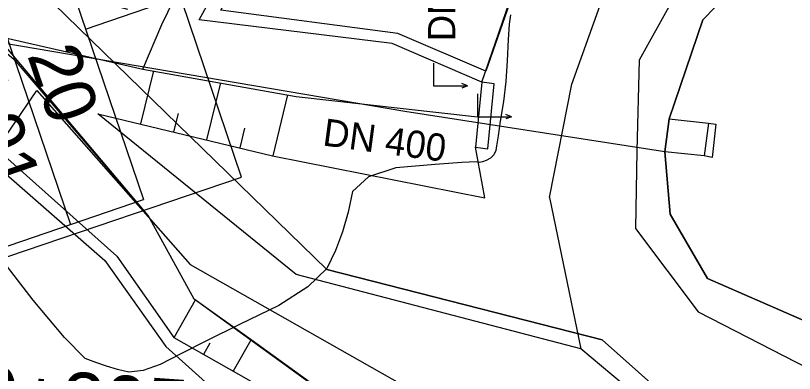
# Model space of a CAD drawing. Extents: x -574342 to -508101, y -1143544 to -1123894.
# Drawn here: x -508530.11 to -508495.78, y -1143192.58 to -1143176.82 of the extents above; entities that cross this region are included whole.
import ezdxf

# ---------------------------------------------------------------- set-up
doc = ezdxf.new("R2010")
doc.units = 0
for name, color, linetype in [('01_PARCELY_NAVRH_VHO', 7, 'Continuous'), ('01_PARCELY_NAVRH_ŽP', 7, 'Continuous'), ('05_VHO_V_NÁDRŽ_STAV', 7, 'Continuous'), ('05_VHO_V_TOK_STAV', 7, 'Continuous'), ('15', 7, 'Continuous'), ('18', 7, 'Continuous'), ('37', 7, 'Continuous'), ('42', 7, 'Continuous'), ('51', 7, 'Continuous'), ('52', 7, 'Continuous'), ('57', 7, 'Continuous'), ('60', 7, 'Continuous'), ('61', 7, 'Continuous'), ('SO 101_popis oblouku', 7, 'Continuous'), ('VRST VEDL', 7, 'Continuous')]:
    doc.layers.add(name, color=color, linetype=linetype)

msp = doc.modelspace()

# ---------------------------------------------------------------- linework, layer by layer
msp.add_lwpolyline([(-508548.315, -1143168.642), (-508540.774, -1143190.92), (-508520.151, -1143183.94), (-508527.691, -1143161.661)], close=True)
at = {"layer": '01_PARCELY_NAVRH_VHO'}
for points in [[(-508496.906, -1143116.058), (-508498.01, -1143119.91), (-508498.41, -1143129.24), (-508499.11, -1143135.6), (-508503.75, -1143144.67), (-508510.09, -1143151.01), (-508521.99, -1143159.7), (-508523.79, -1143164.91), (-508525.32, -1143175.64), (-508530.07, -1143174.68), (-508516.39, -1143188), (-508504.26, -1143191.1), (-508496.38, -1143198.1)], [(-508446.56, -1143243.12), (-508452.58, -1143244.39), (-508461.81, -1143244.49), (-508467.98, -1143243.62), (-508478.66, -1143222.38), (-508487.9, -1143213.8), (-508496.38, -1143198.1), (-508504.26, -1143191.1), (-508516.39, -1143188), (-508530.07, -1143174.68), (-508539.86, -1143167.27), (-508547.02, -1143163.34), (-508553.27, -1143164.53), (-508559.77, -1143166.35), (-508565.39, -1143163.91), (-508571.39, -1143166.22), (-508578.23, -1143159.53), (-508587.9, -1143163.05), (-508596.45, -1143153.64), (-508600.04, -1143155.89), (-508608.16, -1143150.99), (-508613.1, -1143145.09)], [(-508491.25, -1143159.19), (-508499.36, -1143164.43), (-508507.52, -1143173.92), (-508509.38, -1143179.27), (-508513.26, -1143177.6), (-508521.06, -1143176.58), (-508518.2, -1143171.1), (-508515.68, -1143172.08), (-508512.27, -1143171.56), (-508509.12, -1143169.33), (-508497.89, -1143158.09), (-508486.83, -1143153.3)], [(-508551.68, -1143170.14), (-508549.4, -1143169.86), (-508545.04, -1143171.57), (-508537.18, -1143176.51), (-508534.6, -1143178.15), (-508533.13, -1143181.54), (-508526.17, -1143187.6), (-508523.49, -1143191.39), (-508517.97, -1143196.35), (-508514.48, -1143199.68), (-508508.1, -1143200.58), (-508505.21, -1143200.49), (-508503.8, -1143201.12), (-508497.27, -1143211.29), (-508498.42, -1143216.3), (-508497.14, -1143220.02), (-508490.67, -1143220.8), (-508485.31, -1143225.73), (-508480.78, -1143231.64), (-508476.67, -1143241.6), (-508474.42, -1143249.95), (-508480.76, -1143258.08), (-508469.74, -1143257.73), (-508446.21, -1143255.76)]]:
    msp.add_lwpolyline(points, dxfattribs=at)
at = {"layer": '01_PARCELY_NAVRH_ŽP'}
msp.add_lwpolyline([(-508521.06, -1143176.58), (-508518.2, -1143171.1), (-508515.68, -1143172.08), (-508512.27, -1143171.56), (-508509.12, -1143169.33), (-508497.89, -1143158.09), (-508486.83, -1143153.3), (-508481.34, -1143149.03), (-508479.12, -1143143.52), (-508479.68, -1143136.88), (-508476.26, -1143134.7), (-508463.3, -1143163.03), (-508471.45, -1143157.79), (-508480.5, -1143156.13), (-508491.25, -1143159.19), (-508499.36, -1143164.43), (-508507.52, -1143173.92), (-508509.38, -1143179.27), (-508513.26, -1143177.6)], close=True, dxfattribs=at)
at = {"layer": '05_VHO_V_NÁDRŽ_STAV'}
msp.add_lwpolyline([(-508460.83, -1143194.159), (-508460.83, -1143190.06), (-508464.4, -1143180.91), (-508469.37, -1143169.34), (-508471.53, -1143166.68), (-508474.42, -1143165.09), (-508480.95, -1143165.04), (-508489.11, -1143168.14), (-508494.91, -1143171.96), (-508499.81, -1143177.01), (-508501.3, -1143181.37), (-508501.49, -1143182.82), (-508501.26, -1143185.56), (-508499.61, -1143188.4), (-508492.34, -1143191.56), (-508489.27, -1143194.04)], dxfattribs=at)
at = {"layer": '05_VHO_V_TOK_STAV'}
for points in [[(-508447.49, -1143245.57), (-508453.89, -1143245.84), (-508469.84, -1143247.46), (-508476.067, -1143236.175), (-508482.77, -1143224.26), (-508489.11, -1143218.88), (-508496.94, -1143217.04), (-508494.75, -1143210.95), (-508502.24, -1143200.02), (-508504.69, -1143198.72), (-508508.04, -1143199.26), (-508513.72, -1143198.12), (-508516.16, -1143196.14), (-508515.31, -1143194.32), (-508517.287, -1143192.866), (-508519.733, -1143191.098), (-508522.24, -1143189.31), (-508524.27, -1143185.62), (-508530.674, -1143178.031), (-508542.01, -1143169.37), (-508547.92, -1143166.82), (-508560.33, -1143168.91)], [(-508501.49, -1143182.82), (-508512.947, -1143181.037), (-508530.674, -1143178.031)]]:
    msp.add_lwpolyline(points, dxfattribs=at)
at = {"layer": '37'}
msp.add_lwpolyline([(-508453.89, -1143245.84), (-508462.52, -1143247.11), (-508469.84, -1143247.46), (-508479.32, -1143230.73), (-508482.77, -1143224.26), (-508489.11, -1143218.88), (-508496.94, -1143217.04), (-508494.75, -1143210.95), (-508502.24, -1143200.02), (-508504.69, -1143198.72), (-508508.04, -1143199.26), (-508513.72, -1143198.12), (-508516.16, -1143196.14), (-508515.31, -1143194.32), (-508522.24, -1143189.31), (-508524.27, -1143185.62), (-508530.09, -1143178.84), (-508531.6, -1143177.56), (-508524.5, -1143179.18), (-508517.75, -1143180.38), (-508509.75, -1143181.27)], dxfattribs=at)
msp.add_lwpolyline([(-508453.89, -1143245.84), (-508462.52, -1143247.11), (-508469.84, -1143247.46), (-508479.32, -1143230.73), (-508482.77, -1143224.26), (-508489.11, -1143218.88), (-508496.94, -1143217.04), (-508494.75, -1143210.95), (-508502.24, -1143200.02), (-508504.69, -1143198.72), (-508508.04, -1143199.26), (-508513.72, -1143198.12), (-508516.16, -1143196.14), (-508515.31, -1143194.32), (-508522.24, -1143189.31), (-508524.27, -1143185.62), (-508530.09, -1143178.84), (-508531.6, -1143177.56), (-508524.5, -1143179.18), (-508517.75, -1143180.38), (-508509.75, -1143181.27)], dxfattribs=at)
at = {"layer": '42'}
msp.add_lwpolyline([(-508538.33, -1143193.52), (-508529.17, -1143180.12), (-508522.42, -1143187.78), (-508506.94, -1143196.54), (-508494.29, -1143213), (-508482.23, -1143223.86), (-508469.17, -1143251.83), (-508475.71, -1143257.35)], dxfattribs=at)
msp.add_lwpolyline([(-508538.33, -1143193.52), (-508529.17, -1143180.12), (-508522.42, -1143187.78), (-508506.94, -1143196.54), (-508494.29, -1143213), (-508482.23, -1143223.86), (-508469.17, -1143251.83), (-508475.71, -1143257.35)], dxfattribs=at)
at = {"layer": '51'}
for points in [[(-508501.3, -1143181.37), (-508499.81, -1143177.01), (-508494.91, -1143171.96), (-508489.11, -1143168.14), (-508480.95, -1143165.04), (-508474.42, -1143165.09), (-508471.53, -1143166.68), (-508469.37, -1143169.34), (-508464.4, -1143180.91), (-508460.83, -1143190.06), (-508460.83, -1143200.16)], [(-508501.3, -1143181.37), (-508499.81, -1143177.01), (-508494.91, -1143171.96), (-508489.11, -1143168.14), (-508480.95, -1143165.04), (-508474.42, -1143165.09), (-508471.53, -1143166.68), (-508469.37, -1143169.34), (-508464.4, -1143180.91), (-508460.83, -1143190.06), (-508460.83, -1143200.16)], [(-508489.27, -1143194.04), (-508492.34, -1143191.56), (-508499.61, -1143188.4), (-508501.26, -1143185.56), (-508501.49, -1143182.82)], [(-508489.27, -1143194.04), (-508492.34, -1143191.56), (-508499.61, -1143188.4), (-508501.26, -1143185.56), (-508501.49, -1143182.82)]]:
    msp.add_lwpolyline(points, dxfattribs=at)
at = {"layer": '52'}
for p, q in [((-508511.69, -1143178.91), (-508511.69, -1143179.91)), ((-508510.19, -1143179.91), (-508510.44, -1143179.81)), ((-508511.69, -1143179.91), (-508510.19, -1143179.91)), ((-508510.19, -1143179.91), (-508510.44, -1143180.01)), ((-508509.75, -1143180.27), (-508509.75, -1143181.27)), ((-508508.25, -1143181.27), (-508508.5, -1143181.17)), ((-508509.75, -1143181.27), (-508508.25, -1143181.27)), ((-508508.25, -1143181.27), (-508508.5, -1143181.37))]:
    msp.add_line(p, q, dxfattribs=at)
at = {"layer": '57'}
for points in [[(-508509.56, -1143179.75), (-508509.84, -1143182.61), (-508509.29, -1143182.69), (-508509.01, -1143179.82)], [(-508509.56, -1143179.75), (-508509.84, -1143182.61), (-508509.29, -1143182.69), (-508509.01, -1143179.82)], [(-508501.49, -1143182.82), (-508501.3, -1143181.37), (-508499.56, -1143181.56), (-508499.75, -1143183)], [(-508501.49, -1143182.82), (-508501.3, -1143181.37), (-508499.56, -1143181.56), (-508499.75, -1143183)]]:
    msp.add_lwpolyline(points, close=True, dxfattribs=at)
msp.add_lwpolyline([(-508499.56, -1143181.56), (-508499.24, -1143181.6), (-508499.41, -1143183.06), (-508499.75, -1143183)], dxfattribs=at)
msp.add_lwpolyline([(-508499.56, -1143181.56), (-508499.24, -1143181.6), (-508499.41, -1143183.06), (-508499.75, -1143183)], dxfattribs=at)
at = {"layer": '60'}
for p, q in [((-508509.43, -1143184.84), (-508509.84, -1143182.61)), ((-508509.43, -1143184.84), (-508509.84, -1143182.61)), ((-508506.58, -1143184.83), (-508505.2, -1143191.49)), ((-508506.58, -1143184.83), (-508505.2, -1143191.49))]:
    msp.add_line(p, q, dxfattribs=at)
for points in [[(-508509.56, -1143179.75), (-508507.59, -1143174.03), (-508499.59, -1143164.63), (-508491.49, -1143159.34), (-508480.74, -1143156.18), (-508471.54, -1143157.78), (-508463.5, -1143162.91), (-508457.05, -1143173.57)], [(-508509.56, -1143179.75), (-508507.59, -1143174.03), (-508499.59, -1143164.63), (-508491.49, -1143159.34), (-508480.74, -1143156.18), (-508471.54, -1143157.78), (-508463.5, -1143162.91), (-508457.05, -1143173.57)], [(-508506.58, -1143184.83), (-508505.59, -1143179.84), (-508503.86, -1143175), (-508497.84, -1143167.31), (-508489.61, -1143162.43), (-508480.59, -1143159.39), (-508472.18, -1143160.07), (-508465.72, -1143164.54), (-508460.82, -1143174.63)], [(-508506.58, -1143184.83), (-508505.59, -1143179.84), (-508503.86, -1143175), (-508497.84, -1143167.31), (-508489.61, -1143162.43), (-508480.59, -1143159.39), (-508472.18, -1143160.07), (-508465.72, -1143164.54), (-508460.82, -1143174.63)], [(-508455.56, -1143236.37), (-508453.06, -1143233.89), (-508451.99, -1143229.27), (-508454.51, -1143221.16), (-508458.09, -1143209.77), (-508458.76, -1143200.63), (-508458.93, -1143189.23), (-508462.08, -1143179.93), (-508467.63, -1143168.34), (-508471.31, -1143163.81), (-508477.14, -1143162.33), (-508483.91, -1143163.18), (-508491.81, -1143167.17), (-508499.86, -1143173.8), (-508502.62, -1143178.78)], [(-508455.56, -1143236.37), (-508453.06, -1143233.89), (-508451.99, -1143229.27), (-508454.51, -1143221.16), (-508458.09, -1143209.77), (-508458.76, -1143200.63), (-508458.93, -1143189.23), (-508462.08, -1143179.93), (-508467.63, -1143168.34), (-508471.31, -1143163.81), (-508477.14, -1143162.33), (-508483.91, -1143163.18), (-508491.81, -1143167.17), (-508499.86, -1143173.8), (-508502.62, -1143178.78)], [(-508524.5, -1143179.18), (-508523.67, -1143177.21), (-508519.74, -1143169.14), (-508518.57, -1143168.12)], [(-508524.5, -1143179.18), (-508523.67, -1143177.21), (-508519.74, -1143169.14), (-508518.57, -1143168.12)], [(-508522.02, -1143177), (-508518.66, -1143170.86), (-508515.74, -1143172.05)], [(-508522.02, -1143177), (-508518.66, -1143170.86), (-508515.74, -1143172.05)], [(-508525.16, -1143176.55), (-508530.6, -1143175.07), (-508532.55, -1143176.28), (-508533.83, -1143178.28), (-508532.4, -1143181.41), (-508525.65, -1143187.42), (-508523.14, -1143191), (-508516.45, -1143194.78), (-508517.33, -1143196.24), (-508514.08, -1143199.23), (-508507.94, -1143200.06), (-508504.93, -1143199.98), (-508503.26, -1143200.81), (-508496.6, -1143211.46), (-508497.83, -1143216.41), (-508496.7, -1143219.56), (-508489.97, -1143220.34), (-508484.25, -1143225.74), (-508480.17, -1143231.74), (-508475.87, -1143242.05), (-508473.98, -1143249.93), (-508471.29, -1143252.95)], [(-508525.16, -1143176.55), (-508530.6, -1143175.07), (-508532.55, -1143176.28), (-508533.83, -1143178.28), (-508532.4, -1143181.41), (-508525.65, -1143187.42), (-508523.14, -1143191), (-508516.45, -1143194.78), (-508517.33, -1143196.24), (-508514.08, -1143199.23), (-508507.94, -1143200.06), (-508504.93, -1143199.98), (-508503.26, -1143200.81), (-508496.6, -1143211.46), (-508497.83, -1143216.41), (-508496.7, -1143219.56), (-508489.97, -1143220.34), (-508484.25, -1143225.74), (-508480.17, -1143231.74), (-508475.87, -1143242.05), (-508473.98, -1143249.93), (-508471.29, -1143252.95)], [(-508509.56, -1143179.75), (-508513.51, -1143178.04), (-508522.02, -1143177)], [(-508509.56, -1143179.75), (-508513.51, -1143178.04), (-508522.02, -1143177)], [(-508502.62, -1143178.78), (-508502.72, -1143182.77), (-508502.79, -1143186.19), (-508500.02, -1143189.86), (-508493.53, -1143193.19), (-508490.45, -1143195.53), (-508485.71, -1143201.99), (-508472.29, -1143227.39), (-508470.21, -1143235.36), (-508466.87, -1143240.4), (-508461.84, -1143241.3), (-508457.74, -1143240.31)], [(-508502.62, -1143178.78), (-508502.72, -1143182.77), (-508502.79, -1143186.19), (-508500.02, -1143189.86), (-508493.53, -1143193.19), (-508490.45, -1143195.53), (-508485.71, -1143201.99), (-508472.29, -1143227.39), (-508470.21, -1143235.36), (-508466.87, -1143240.4), (-508461.84, -1143241.3), (-508457.74, -1143240.31)], [(-508455.11, -1143245.35), (-508462.52, -1143244.98), (-508468.78, -1143244.04), (-508479.83, -1143222.21), (-508489, -1143213.65), (-508497.45, -1143197.99), (-508505.2, -1143191.49), (-508517.74, -1143188.22), (-508526.49, -1143181.14), (-508518.79, -1143183), (-508509.43, -1143184.84)], [(-508455.11, -1143245.35), (-508462.52, -1143244.98), (-508468.78, -1143244.04), (-508479.83, -1143222.21), (-508489, -1143213.65), (-508497.45, -1143197.99), (-508505.2, -1143191.49), (-508517.74, -1143188.22), (-508526.49, -1143181.14), (-508518.79, -1143183), (-508509.43, -1143184.84)]]:
    msp.add_lwpolyline(points, dxfattribs=at)
at = {"layer": '61'}
for p, q in [((-508524.591, -1143181.586), (-508524.024, -1143179.249)), ((-508524.591, -1143181.586), (-508524.024, -1143179.249)), ((-508521.675, -1143182.293), (-508521.065, -1143179.775)), ((-508521.675, -1143182.293), (-508521.065, -1143179.775)), ((-508518.76, -1143183), (-508518.105, -1143180.301)), ((-508518.76, -1143183), (-508518.105, -1143180.301)), ((-508523.133, -1143181.939), (-508522.937, -1143181.131)), ((-508523.133, -1143181.939), (-508522.937, -1143181.131)), ((-508520.218, -1143182.646), (-508520.007, -1143181.778)), ((-508520.218, -1143182.646), (-508520.007, -1143181.778)), ((-508523.12, -1143190.99), (-508522.179, -1143189.329)), ((-508523.12, -1143190.99), (-508522.179, -1143189.329)), ((-508520.51, -1143192.469), (-508519.733, -1143191.098)), ((-508520.51, -1143192.469), (-508519.733, -1143191.098)), ((-508521.815, -1143191.729), (-508521.529, -1143191.225)), ((-508521.815, -1143191.729), (-508521.529, -1143191.225))]:
    msp.add_line(p, q, dxfattribs=at)
at = {"layer": 'SO 101_popis oblouku'}
for p, q in [((-508531.782, -1143163.468), (-508524.47, -1143184.922)), ((-508535.001, -1143164.564), (-508527.689, -1143186.019)), ((-508527.03, -1143177.413), (-508523.811, -1143176.316)), ((-508540.562, -1143190.406), (-508524.47, -1143184.922))]:
    msp.add_line(p, q, dxfattribs=at)
at = {"layer": 'VRST VEDL'}
msp.add_lwpolyline([(-508508.292, -1143176.777), (-508508.347, -1143177.193), (-508508.395, -1143177.87), (-508508.435, -1143178.808), (-508508.506, -1143179.721), (-508508.609, -1143180.608), (-508508.743, -1143181.469), (-508508.844, -1143182.116), (-508508.912, -1143182.548), (-508508.948, -1143182.765), (-508509.036, -1143182.947), (-508509.175, -1143183.092), (-508509.367, -1143183.201), (-508509.532, -1143183.265), (-508509.672, -1143183.285), (-508509.786, -1143183.259), (-508510.436, -1143183.29), (-508511.622, -1143183.376), (-508513.345, -1143183.519), (-508514.556, -1143183.915), (-508515.256, -1143184.566), (-508515.445, -1143185.471), (-508515.698, -1143186.337), (-508516.013, -1143187.166), (-508516.392, -1143187.956), (-508517.223, -1143188.763), (-508518.508, -1143189.585), (-508520.245, -1143190.423), (-508521.696, -1143191.135), (-508522.859, -1143191.722), (-508523.734, -1143192.182), (-508524.485, -1143192.449), (-508525.113, -1143192.522), (-508525.617, -1143192.402), (-508526.107, -1143192.261), (-508526.581, -1143192.098), (-508527.04, -1143191.914), (-508527.959, -1143191), (-508529.337, -1143189.355), (-508531.176, -1143186.981)], dxfattribs=at)

# ---------------------------------------------------------------- texts
at = {"layer": '15'}
for s, rotation, p in [('DN 150', 90.0117, (-508510.731, -1143177.945)), ('DN 150', 90.0117, (-508510.731, -1143177.945)), ('DN 400', 352.3117, (-508516.613, -1143182.531)), ('DN 400', 352.3117, (-508516.613, -1143182.531))]:
    msp.add_text(s, height=1.2, rotation=rotation, dxfattribs=at).set_placement(p)
at = {"layer": '18'}
msp.add_text('KT0+305.77', height=2.5, rotation=355.927, dxfattribs=at).set_placement((-508536.217, -1143194.404))
at = {"layer": 'SO 101_popis oblouku'}
for s, p in [('14.91', (-508533.532, -1143177.59)), ('20', (-508529.612, -1143178.55))]:
    msp.add_text(s, height=2.2667, rotation=288.8145, dxfattribs=at).set_placement(p)

doc.saveas('drawing.dxf')
